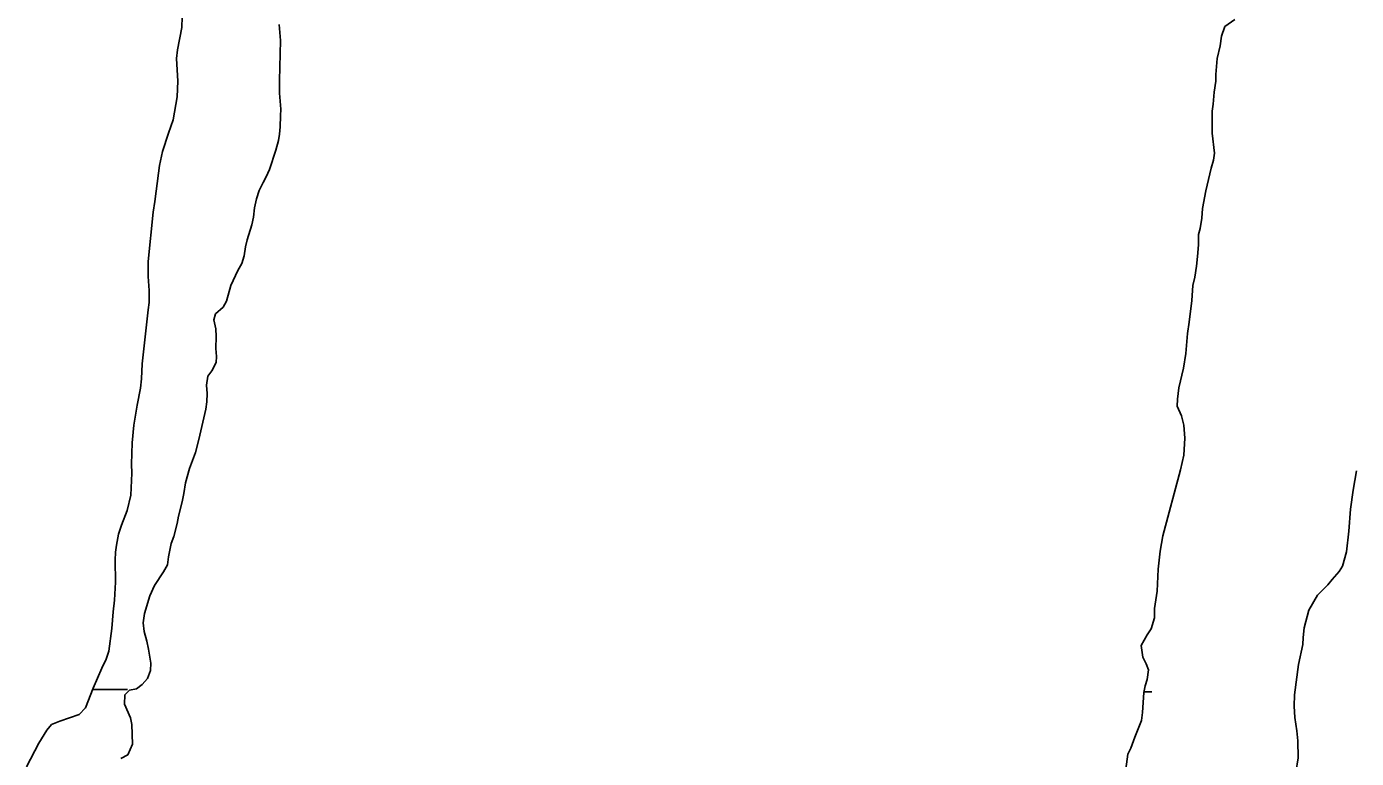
# Model space of a CAD drawing. Extents: x 3177385 to 3215275, y 903885 to 929304.
# Drawn here: x 3183466 to 3184117, y 916526 to 916885 of the extents above; entities that cross this region are included whole.
import ezdxf

# ---------------------------------------------------------------- set-up
doc = ezdxf.new("R2010")
doc.units = 0
for name, color, linetype in [('V-SITE-VEGE', 7, 'Continuous'), ('V-TOPO-SHOR', 7, 'Continuous'), ('V-WETL-SWMP', 7, 'Continuous')]:
    doc.layers.add(name, color=color, linetype=linetype)

msp = doc.modelspace()

# ---------------------------------------------------------------- linework, layer by layer
at = {"layer": 'V-SITE-VEGE'}
for p, q in [((3183590.38, 916878.02), (3183589.71, 916885.89)), ((3184051.27, 916880.23), (3184050.6, 916875.46)), ((3184052.87, 916884.83), (3184051.27, 916880.23)), ((3183589.83, 916858.45), (3183590.38, 916878.02)), ((3184050.6, 916875.46), (3184049.13, 916869.16)), ((3184049.13, 916869.16), (3184048.57, 916861.46)), ((3184048.57, 916861.46), (3184048.53, 916858.07)), ((3183589.91, 916852.29), (3183589.83, 916858.45)), ((3184048.53, 916858.07), (3184047.7, 916852.68)), ((3183590.43, 916844.42), (3183589.91, 916852.29)), ((3184047.16, 916846.83), (3184046.66, 916843.45)), ((3184047.7, 916852.68), (3184047.16, 916846.83)), ((3183590.17, 916835.79), (3183590.39, 916841.18)), ((3183590.39, 916841.18), (3183590.43, 916844.42)), ((3184046.66, 916843.45), (3184046.68, 916832.66)), ((3183589.82, 916832.1), (3183590.17, 916835.79)), ((3183588.02, 916824.26), (3183589.32, 916829.02)), ((3183589.32, 916829.02), (3183589.82, 916832.1)), ((3184046.68, 916832.66), (3184047.79, 916822.78)), ((3183584.98, 916814.89), (3183588.02, 916824.26)), ((3184047.79, 916822.78), (3184047.44, 916819.39)), ((3183583.4, 916811.21), (3183584.98, 916814.89)), ((3184046.31, 916815.55), (3184043.56, 916804.49)), ((3184047.44, 916819.39), (3184046.31, 916815.55)), ((3183579.93, 916804.63), (3183581.82, 916808.46)), ((3183581.82, 916808.46), (3183583.4, 916811.21)), ((3183578.64, 916800.48), (3183579.93, 916804.63)), ((3184043.56, 916804.49), (3184041.91, 916795.72)), ((3183577.14, 916791.56), (3183577.66, 916796.02)), ((3183577.66, 916796.02), (3183578.64, 916800.48)), ((3184041.91, 916795.72), (3184041.7, 916791.1)), ((3183576.33, 916787.72), (3183577.14, 916791.56)), ((3184041.7, 916791.1), (3184040.87, 916786.03)), ((3183574.08, 916780.35), (3183576.33, 916787.72)), ((3184040.06, 916782.95), (3184039.99, 916778.02)), ((3184040.87, 916786.03), (3184040.06, 916782.95)), ((3183572.59, 916772.5), (3183573.27, 916776.96)), ((3183573.27, 916776.96), (3183574.08, 916780.35)), ((3184039.99, 916778.02), (3184039.62, 916772.32)), ((3183569.42, 916765.45), (3183571.47, 916768.82)), ((3183571.47, 916768.82), (3183572.59, 916772.5)), ((3184039.62, 916772.32), (3184039.1, 916767.55)), ((3183565.94, 916758.1), (3183569.42, 916765.45)), ((3184038.26, 916762.17), (3184037.29, 916758.02)), ((3184039.1, 916767.55), (3184038.26, 916762.17)), ((3183563.85, 916750.41), (3183565.94, 916758.1)), ((3184037.29, 916758.02), (3184036.73, 916750.63)), ((3183562.27, 916747.51), (3183563.85, 916750.41)), ((3184036.73, 916750.63), (3184035.52, 916740.16)), ((3183557.72, 916741.24), (3183558.53, 916744.16)), ((3183558.53, 916744.16), (3183562.27, 916747.51)), ((3183558.59, 916736.76), (3183557.72, 916741.24)), ((3183558.85, 916733.06), (3183558.59, 916736.76)), ((3184035.52, 916740.16), (3184034.69, 916734.62)), ((3183558.63, 916727.2), (3183558.85, 916733.06)), ((3184034.69, 916734.62), (3184033.79, 916724.77)), ((3183559.04, 916723.35), (3183558.63, 916727.2)), ((3183558.85, 916720.27), (3183559.04, 916723.35)), ((3184033.79, 916724.77), (3184032.63, 916717.54)), ((3183554.76, 916713.69), (3183556.65, 916716.28)), ((3183556.65, 916716.28), (3183558.85, 916720.27)), ((3184032.63, 916717.54), (3184030.35, 916708.01)), ((3183554.09, 916709.23), (3183554.76, 916713.69)), ((3183554.35, 916705.22), (3183554.09, 916709.23)), ((3183554.3, 916701.06), (3183554.35, 916705.22)), ((3184030.35, 916708.01), (3184029.82, 916702.47)), ((3183550.38, 916682.61), (3183553.79, 916697.52)), ((3183553.79, 916697.52), (3183554.3, 916701.06)), ((3184029.82, 916702.47), (3184029.62, 916698.92)), ((3184029.62, 916698.92), (3184031.72, 916694.27)), ((3184031.72, 916694.27), (3184032.9, 916689.64)), ((3184032.9, 916689.64), (3184033.29, 916683.31)), ((3183548.76, 916676.31), (3183550.38, 916682.61)), ((3184033.29, 916683.31), (3184032.88, 916674.99)), ((3183545.73, 916668.48), (3183548.76, 916676.31)), ((3184032.88, 916674.99), (3184031.25, 916667.77)), ((3183543.79, 916661.42), (3183545.73, 916668.48)), ((3184031.25, 916667.77), (3184022.53, 916635.51)), ((3183542.96, 916656.19), (3183543.79, 916661.42)), ((3183540.36, 916645.12), (3183542.14, 916652.19)), ((3183542.14, 916652.19), (3183542.96, 916656.19)), ((3183539.7, 916641.43), (3183540.36, 916645.12)), ((3183538.08, 916635.13), (3183539.7, 916641.43)), ((3183535.49, 916625.14), (3183536.81, 916631.76)), ((3183536.81, 916631.76), (3183538.08, 916635.13)), ((3184022.53, 916635.51), (3184021.2, 916627.97)), ((3183534.98, 916621.3), (3183535.49, 916625.14)), ((3184021.2, 916627.97), (3184020.32, 916619.2)), ((3183533.09, 916617.77), (3183534.98, 916621.3)), ((3184020.32, 916619.2), (3184019.73, 916608.41)), ((3183528.69, 916611.2), (3183533.09, 916617.77)), ((3183523.74, 916597.39), (3183526.32, 916606.14)), ((3183526.32, 916606.14), (3183528.69, 916611.2)), ((3184019.73, 916608.41), (3184018.54, 916599.8)), ((3184018.54, 916599.8), (3184018.49, 916595.33)), ((3183523.07, 916592.93), (3183523.74, 916597.39)), ((3183523.48, 916588.61), (3183523.07, 916592.93)), ((3184018.49, 916595.33), (3184016.88, 916589.95)), ((3183524.81, 916583.81), (3183523.48, 916588.61)), ((3184014.84, 916587.05), (3184012, 916581.84)), ((3184016.88, 916589.95), (3184014.84, 916587.05)), ((3183525.69, 916579.95), (3183524.81, 916583.81)), ((3183526.83, 916573.15), (3183525.69, 916579.95)), ((3184012, 916581.84), (3184012.71, 916576.13)), ((3183526.64, 916569.46), (3183526.83, 916573.15)), ((3184012.71, 916576.13), (3184014.36, 916572.72)), ((3183525.21, 916565.62), (3183526.64, 916569.46)), ((3184014.36, 916572.72), (3184015.55, 916569.78)), ((3184015.55, 916569.78), (3184014.88, 916565.16)), ((3183516.35, 916559.87), (3183519.75, 916560.6)), ((3183519.75, 916560.6), (3183522.55, 916562.72)), ((3183522.55, 916562.72), (3183525.21, 916565.62)), ((3184013.92, 916562.09), (3184013.26, 916558.71)), ((3184014.88, 916565.16), (3184013.92, 916562.09)), ((3183513.95, 916552.96), (3183514.16, 916557.59)), ((3183514.16, 916557.59), (3183516.35, 916559.87)), ((3184013.26, 916558.71), (3184012.68, 916549)), ((3183516.8, 916546.3), (3183513.95, 916552.96)), ((3184012.68, 916549), (3184012.17, 916545)), ((3183517.53, 916543.06), (3183516.8, 916546.3)), ((3183517.87, 916533.5), (3183517.53, 916543.06)), ((3184012.17, 916545), (3184008.83, 916536.88)), ((3184008.83, 916536.88), (3184006.92, 916531.5)), ((3183512.08, 916526.48), (3183515.5, 916528.28)), ((3183515.5, 916528.28), (3183517.87, 916533.5)), ((3184005.49, 916528.59), (3184004.48, 916521.21)), ((3184006.92, 916531.5), (3184005.49, 916528.59))]:
    msp.add_line(p, q, dxfattribs=at)
at = {"layer": 'V-TOPO-SHOR'}
for points in [[(3183512.08, 916526.48), (3183515.5, 916528.28), (3183517.87, 916533.5), (3183517.53, 916543.06), (3183516.8, 916546.3), (3183513.95, 916552.96), (3183514.16, 916557.59), (3183516.35, 916559.87), (3183519.75, 916560.6), (3183522.55, 916562.72), (3183525.2, 916565.62), (3183526.64, 916569.46), (3183526.83, 916573.15), (3183525.69, 916579.95), (3183524.81, 916583.81), (3183523.48, 916588.61), (3183523.07, 916592.93), (3183523.74, 916597.39), (3183526.32, 916606.14), (3183528.69, 916611.2), (3183533.09, 916617.77), (3183534.98, 916621.3), (3183535.49, 916625.14), (3183536.8, 916631.76), (3183538.08, 916635.13), (3183539.7, 916641.43), (3183540.36, 916645.12), (3183542.14, 916652.19), (3183542.96, 916656.19), (3183543.79, 916661.42), (3183545.73, 916668.48), (3183548.76, 916676.31), (3183550.38, 916682.61), (3183553.79, 916697.52), (3183554.3, 916701.06), (3183554.35, 916705.22), (3183554.09, 916709.23), (3183554.76, 916713.69), (3183556.65, 916716.28), (3183558.85, 916720.27), (3183559.04, 916723.35), (3183558.63, 916727.2), (3183558.85, 916733.06), (3183558.59, 916736.76), (3183557.72, 916741.24), (3183558.53, 916744.16), (3183562.27, 916747.51), (3183563.85, 916750.41), (3183565.94, 916758.1), (3183569.42, 916765.45), (3183571.47, 916768.82), (3183572.59, 916772.5), (3183573.27, 916776.96), (3183574.08, 916780.35), (3183576.33, 916787.72), (3183577.14, 916791.56), (3183577.66, 916796.02), (3183578.64, 916800.48), (3183579.92, 916804.63), (3183581.82, 916808.46), (3183583.4, 916811.21), (3183584.98, 916814.89), (3183588.02, 916824.26), (3183589.32, 916829.02), (3183589.82, 916832.1), (3183590.17, 916835.79), (3183590.39, 916841.18), (3183590.43, 916844.42), (3183589.91, 916852.29), (3183589.83, 916858.45), (3183590.38, 916878.02), (3183589.71, 916885.89)], [(3184057.84, 916888.32), (3184052.87, 916884.83), (3184051.27, 916880.23), (3184050.6, 916875.46), (3184049.13, 916869.16), (3184048.57, 916861.46), (3184048.53, 916858.07), (3184047.7, 916852.68), (3184047.16, 916846.83), (3184046.66, 916843.45), (3184046.68, 916832.66), (3184047.79, 916822.78), (3184047.44, 916819.39), (3184046.31, 916815.55), (3184043.56, 916804.49), (3184041.91, 916795.72), (3184041.7, 916791.1), (3184040.87, 916786.03), (3184040.06, 916782.95), (3184040, 916778.02), (3184039.62, 916772.32), (3184039.1, 916767.55), (3184038.26, 916762.17)], [(3184038.26, 916762.17), (3184037.29, 916758.02), (3184036.73, 916750.63), (3184035.52, 916740.16), (3184034.69, 916734.62), (3184033.79, 916724.77), (3184032.63, 916717.54), (3184030.35, 916708.01), (3184029.82, 916702.47), (3184029.62, 916698.92), (3184031.72, 916694.27), (3184032.9, 916689.64), (3184033.29, 916683.31), (3184032.88, 916674.99), (3184031.25, 916667.77), (3184022.53, 916635.51), (3184021.2, 916627.97), (3184020.32, 916619.2), (3184019.73, 916608.41), (3184018.54, 916599.8), (3184018.49, 916595.33), (3184016.88, 916589.95), (3184014.84, 916587.05), (3184012, 916581.84), (3184012.71, 916576.13), (3184014.36, 916572.72), (3184015.55, 916569.78), (3184014.88, 916565.16), (3184013.92, 916562.09), (3184013.26, 916558.71), (3184012.68, 916549), (3184012.17, 916545), (3184008.83, 916536.88), (3184006.92, 916531.5), (3184005.49, 916528.59), (3184004.48, 916521.21)]]:
    msp.add_lwpolyline(points, dxfattribs=at)
at = {"layer": 'V-WETL-SWMP'}
for p, q in [((3183498.41, 916560.24), (3183515.32, 916560.2)), ((3184013.33, 916559.04), (3184017.23, 916559.04))]:
    msp.add_line(p, q, dxfattribs=at)
for points in [[(3183589.71, 916885.89), (3183590.38, 916878.02), (3183589.83, 916858.45), (3183589.91, 916852.29), (3183590.43, 916844.42), (3183590.39, 916841.18), (3183590.17, 916835.79), (3183589.82, 916832.1), (3183589.32, 916829.02), (3183588.02, 916824.26), (3183584.98, 916814.89), (3183583.4, 916811.21), (3183581.82, 916808.46), (3183579.92, 916804.63), (3183578.64, 916800.48), (3183577.66, 916796.02), (3183577.14, 916791.56), (3183576.33, 916787.72), (3183574.08, 916780.35), (3183573.27, 916776.97), (3183572.59, 916772.5), (3183571.47, 916768.82), (3183569.42, 916765.45), (3183565.94, 916758.1), (3183563.85, 916750.42), (3183562.27, 916747.51), (3183558.53, 916744.16), (3183557.72, 916741.24), (3183558.59, 916736.76), (3183558.85, 916733.06), (3183558.63, 916727.21), (3183559.04, 916723.35), (3183558.85, 916720.27), (3183556.65, 916716.29), (3183554.76, 916713.69), (3183554.09, 916709.23), (3183554.35, 916705.22), (3183554.3, 916701.06), (3183553.79, 916697.52), (3183550.37, 916682.61), (3183548.76, 916676.31), (3183545.73, 916668.48), (3183543.79, 916661.42), (3183542.96, 916656.19), (3183542.14, 916652.19), (3183540.36, 916645.12), (3183539.7, 916641.43), (3183538.08, 916635.13), (3183536.8, 916631.76), (3183535.49, 916625.14), (3183534.98, 916621.3), (3183533.09, 916617.77), (3183528.69, 916611.2), (3183526.32, 916606.14), (3183523.74, 916597.39), (3183523.07, 916592.93), (3183523.48, 916588.61), (3183524.81, 916583.81), (3183525.69, 916579.95), (3183526.84, 916573.15), (3183526.64, 916569.46), (3183525.2, 916565.62), (3183522.55, 916562.72), (3183519.75, 916560.6), (3183516.35, 916559.87), (3183514.16, 916557.59), (3183513.95, 916552.97), (3183516.8, 916546.3), (3183517.53, 916543.06), (3183517.87, 916533.5), (3183515.5, 916528.28), (3183512.08, 916526.48)], [(3183542.08, 916884.46), (3183542.14, 916889.55)], [(3184033.29, 916683.31), (3184032.9, 916689.64), (3184031.72, 916694.27), (3184029.62, 916698.92), (3184029.82, 916702.47), (3184030.35, 916708.01), (3184032.63, 916717.54), (3184033.79, 916724.77), (3184034.69, 916734.62), (3184035.52, 916740.16), (3184036.73, 916750.63), (3184037.29, 916758.02), (3184038.26, 916762.17), (3184039.1, 916767.55), (3184039.62, 916772.32), (3184040, 916778.02), (3184040.06, 916782.95), (3184040.87, 916786.03), (3184041.7, 916791.1), (3184041.91, 916795.72), (3184043.56, 916804.49), (3184046.31, 916815.55), (3184047.44, 916819.39), (3184047.79, 916822.78), (3184046.68, 916832.66), (3184046.66, 916843.45), (3184047.16, 916846.83), (3184047.69, 916852.68), (3184048.53, 916858.07), (3184048.57, 916861.46), (3184049.13, 916869.16), (3184050.59, 916875.46), (3184051.27, 916880.23), (3184052.87, 916884.83), (3184057.84, 916888.32)], [(3183465.97, 916522.41), (3183471.96, 916533.9), (3183475.9, 916540.32), (3183478.24, 916543.07), (3183482.27, 916544.71), (3183491.71, 916547.99), (3183494.83, 916551.19), (3183498.65, 916560.85), (3183502.78, 916570.66), (3183504.99, 916575.11), (3183506.27, 916578.94), (3183507.8, 916590.02), (3183508.36, 916598.19), (3183509.05, 916604.03), (3183509.46, 916612.81), (3183509.29, 916623.61), (3183509.49, 916627.46), (3183509.99, 916630.84), (3183510.98, 916636.22), (3183512.42, 916640.68), (3183515.29, 916647.89), (3183517.08, 916655.42), (3183517.52, 916666.2), (3183517.41, 916670.52), (3183517.7, 916680.99), (3183518.57, 916689.62), (3183520.08, 916699.46), (3183521.72, 916707.76), (3183522.24, 916712.38), (3183522.64, 916719.62), (3183525.59, 916746.1), (3183525.94, 916749.79), (3183526.01, 916755.65), (3183525.48, 916762.44), (3183525.57, 916769.83), (3183528.02, 916794), (3183528.86, 916799.23), (3183529.38, 916804.31), (3183531.08, 916816.78), (3183532.55, 916823.7), (3183535.43, 916832.6), (3183537.83, 916839.2), (3183539.66, 916850.43), (3183540.06, 916858.13), (3183539.43, 916869.23), (3183539.94, 916873.39), (3183542.08, 916884.46)], [(3184004.48, 916521.21), (3184005.49, 916528.59), (3184006.92, 916531.5), (3184008.83, 916536.88), (3184012.17, 916545), (3184012.68, 916549), (3184013.26, 916558.71), (3184013.92, 916562.09), (3184014.88, 916565.16), (3184015.55, 916569.78), (3184014.36, 916572.72), (3184012.7, 916576.13), (3184012, 916581.84), (3184014.84, 916587.05), (3184016.88, 916589.95), (3184018.49, 916595.33), (3184018.54, 916599.8), (3184019.73, 916608.41), (3184020.32, 916619.2), (3184021.2, 916627.97), (3184022.53, 916635.51), (3184031.25, 916667.77), (3184032.88, 916674.99), (3184033.29, 916683.31)], [(3184117.42, 916667.32), (3184115.76, 916657.78), (3184114.57, 916648.55), (3184113.67, 916637.77), (3184112.46, 916627.61), (3184110.53, 916620.55), (3184108.95, 916617.94), (3184105.52, 916614.13), (3184103.32, 916611.39), (3184098.33, 916606.36), (3184094.08, 916599.01), (3184091.81, 916590.41), (3184091.29, 916585.64), (3184091.1, 916582.25), (3184088.97, 916572.41), (3184087.1, 916557.64), (3184086.87, 916552.09), (3184087.27, 916546.54), (3184088.27, 916539.9), (3184088.67, 916535.12), (3184088.88, 916526.79), (3184087.71, 916519.56)]]:
    msp.add_lwpolyline(points, dxfattribs=at)

doc.saveas('drawing.dxf')
